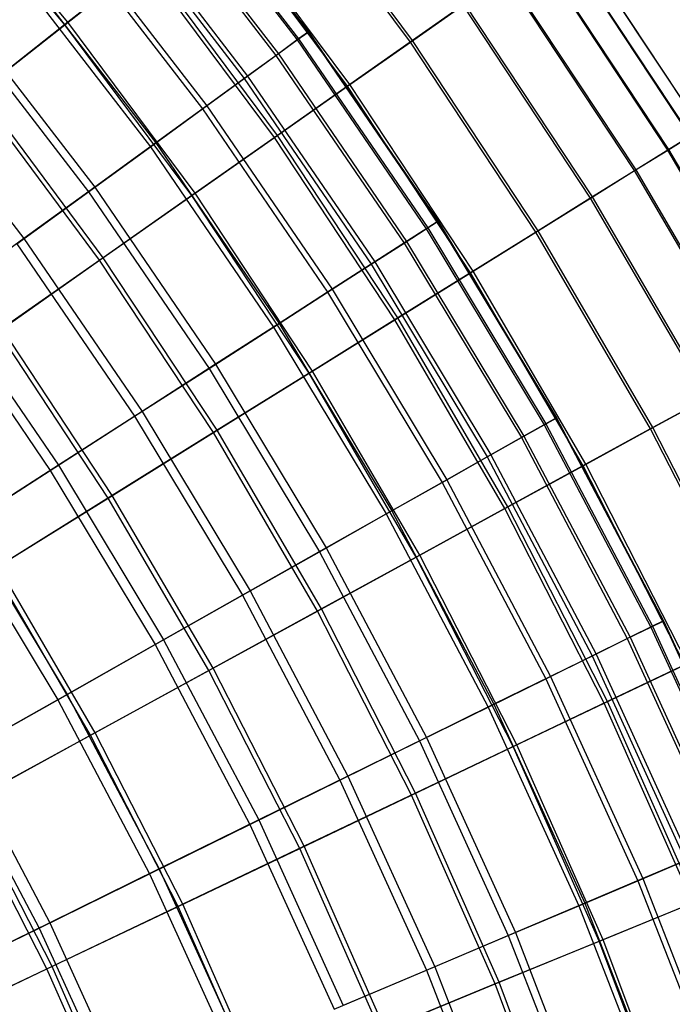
# Model space of a CAD drawing. Extents: x 0.1 to 12.1, y -6 to 6.
# Tile 319 of 334: x 10.2 to 11.1, y 1.9 to 3.3. Entities that reach past the tile are written whole.
import ezdxf

# ---------------------------------------------------------------- set-up
doc = ezdxf.new("R2010")
doc.units = 0
doc.header["$LTSCALE"] = 2.54
doc.layers.get('0').update_dxf_attribs({"linetype": 'CONTINUOUS'})

# ---------------------------------------------------------------- blocks, each defined once
blk = doc.blocks.new('DROPS_COLOR_B-11195_STL')
at = {"color": 0}
for p, q in [((10.4082, 3.5555, 7.515), (10.6041, 3.3015, 7.515)), ((10.4082, 3.5555, 7.515), (10.6041, 3.3015, 7.515)), ((10.4088, 3.556, 7.8412), (10.6047, 3.3019, 7.8412)), ((10.4088, 3.556, 7.8412), (10.6047, 3.3019, 7.8412)), ((10.3936, 3.5435, 7.1893), (10.5888, 3.2904, 7.1893)), ((10.3936, 3.5435, 7.1893), (10.5888, 3.2904, 7.1893)), ((10.3955, 3.5451, 8.1669), (10.5908, 3.2918, 8.1669)), ((10.3955, 3.5451, 8.1669), (10.5908, 3.2918, 8.1669)), ((10.3683, 3.5229, 8.4912), (10.5624, 3.2712, 8.4912)), ((10.3683, 3.5229, 8.4912), (10.5624, 3.2712, 8.4912)), ((10.365, 3.5202, 6.8652), (10.559, 3.2687, 6.8652)), ((10.365, 3.5202, 6.8652), (10.559, 3.2687, 6.8652)), ((10.3227, 3.4856, 6.5436), (10.5147, 3.2366, 6.5436)), ((10.3227, 3.4856, 6.5436), (10.5147, 3.2366, 6.5436)), ((10.3272, 3.4893, 8.8131), (10.5195, 3.24, 8.8131)), ((10.3272, 3.4893, 8.8131), (10.5195, 3.24, 8.8131)), ((10.2725, 3.4445, 9.1315), (10.4623, 3.1984, 9.1315)), ((10.2725, 3.4445, 9.1315), (10.4623, 3.1984, 9.1315)), ((10.2667, 3.4398, 6.2255), (10.4562, 3.194, 6.2255)), ((10.2667, 3.4398, 6.2255), (10.4562, 3.194, 6.2255)), ((10.2042, 3.3887, 9.4456), (10.3909, 3.1466, 9.4456)), ((10.2042, 3.3887, 9.4456), (10.3909, 3.1466, 9.4456)), ((10.1971, 3.3829, 5.9119), (10.3835, 3.1412, 5.9119)), ((10.1971, 3.3829, 5.9119), (10.3835, 3.1412, 5.9119)), ((10.1225, 3.3219, 9.7543), (10.3056, 3.0846, 9.7543)), ((10.1225, 3.3219, 9.7543), (10.3056, 3.0846, 9.7543)), ((10.1142, 3.3151, 5.6038), (10.2969, 3.0783, 5.6038)), ((10.1142, 3.3151, 5.6038), (10.2969, 3.0783, 5.6038)), ((10.559, 3.2687, 6.8652), (10.5888, 3.2904, 7.1893)), ((10.559, 3.2687, 6.8652), (10.5888, 3.2904, 7.1893)), ((10.5908, 3.2918, 8.1669), (10.5624, 3.2712, 8.4912)), ((10.5908, 3.2918, 8.1669), (10.5624, 3.2712, 8.4912)), ((10.5888, 3.2904, 7.1893), (10.6041, 3.3015, 7.515)), ((10.5888, 3.2904, 7.1893), (10.6041, 3.3015, 7.515)), ((10.5888, 3.2904, 7.1893), (10.7692, 3.0264, 7.1893)), ((10.5888, 3.2904, 7.1893), (10.7692, 3.0264, 7.1893)), ((10.6047, 3.3019, 7.8412), (10.5908, 3.2918, 8.1669)), ((10.6047, 3.3019, 7.8412), (10.5908, 3.2918, 8.1669)), ((10.5908, 3.2918, 8.1669), (10.7714, 3.0278, 8.1669)), ((10.5908, 3.2918, 8.1669), (10.7714, 3.0278, 8.1669)), ((10.6041, 3.3015, 7.515), (10.6047, 3.3019, 7.8412)), ((10.6041, 3.3015, 7.515), (10.6047, 3.3019, 7.8412)), ((10.6041, 3.3015, 7.515), (10.7851, 3.0367, 7.515)), ((10.6041, 3.3015, 7.515), (10.7851, 3.0367, 7.515)), ((10.6047, 3.3019, 7.8412), (10.7858, 3.0371, 7.8412)), ((10.6047, 3.3019, 7.8412), (10.7858, 3.0371, 7.8412)), ((10.5147, 3.2366, 6.5436), (10.559, 3.2687, 6.8652)), ((10.5147, 3.2366, 6.5436), (10.559, 3.2687, 6.8652)), ((10.5624, 3.2712, 8.4912), (10.5195, 3.24, 8.8131)), ((10.5624, 3.2712, 8.4912), (10.5195, 3.24, 8.8131)), ((10.559, 3.2687, 6.8652), (10.7383, 3.0065, 6.8652)), ((10.559, 3.2687, 6.8652), (10.7383, 3.0065, 6.8652)), ((10.5624, 3.2712, 8.4912), (10.7418, 3.0088, 8.4912)), ((10.5624, 3.2712, 8.4912), (10.7418, 3.0088, 8.4912)), ((10.0278, 3.2445, 10.0567), (10.2066, 3.0127, 10.0567)), ((10.0278, 3.2445, 10.0567), (10.2066, 3.0127, 10.0567)), ((10.4562, 3.194, 6.2255), (10.5147, 3.2366, 6.5436)), ((10.4562, 3.194, 6.2255), (10.5147, 3.2366, 6.5436)), ((10.5195, 3.24, 8.8131), (10.4623, 3.1984, 9.1315)), ((10.5195, 3.24, 8.8131), (10.4623, 3.1984, 9.1315)), ((10.5147, 3.2366, 6.5436), (10.6922, 2.977, 6.5436)), ((10.5147, 3.2366, 6.5436), (10.6922, 2.977, 6.5436)), ((10.5195, 3.24, 8.8131), (10.6972, 2.9801, 8.8131)), ((10.5195, 3.24, 8.8131), (10.6972, 2.9801, 8.8131)), ((10.3835, 3.1412, 5.9119), (10.4562, 3.194, 6.2255)), ((10.3835, 3.1412, 5.9119), (10.4562, 3.194, 6.2255)), ((10.4623, 3.1984, 9.1315), (10.3909, 3.1466, 9.4456)), ((10.4623, 3.1984, 9.1315), (10.3909, 3.1466, 9.4456)), ((10.4562, 3.194, 6.2255), (10.6313, 2.9378, 6.2255)), ((10.4562, 3.194, 6.2255), (10.6313, 2.9378, 6.2255)), ((10.4623, 3.1984, 9.1315), (10.6377, 2.9419, 9.1315)), ((10.4623, 3.1984, 9.1315), (10.6377, 2.9419, 9.1315)), ((10.2969, 3.0783, 5.6038), (10.3835, 3.1412, 5.9119)), ((10.2969, 3.0783, 5.6038), (10.3835, 3.1412, 5.9119)), ((10.3909, 3.1466, 9.4456), (10.3056, 3.0846, 9.7543)), ((10.3909, 3.1466, 9.4456), (10.3056, 3.0846, 9.7543)), ((10.3835, 3.1412, 5.9119), (10.5558, 2.8892, 5.9119)), ((10.3835, 3.1412, 5.9119), (10.5558, 2.8892, 5.9119)), ((10.3909, 3.1466, 9.4456), (10.5634, 2.8942, 9.4456)), ((10.3909, 3.1466, 9.4456), (10.5634, 2.8942, 9.4456)), ((10.3056, 3.0846, 9.7543), (10.2066, 3.0127, 10.0567)), ((10.3056, 3.0846, 9.7543), (10.2066, 3.0127, 10.0567)), ((10.3056, 3.0846, 9.7543), (10.4747, 2.8372, 9.7543)), ((10.3056, 3.0846, 9.7543), (10.4747, 2.8372, 9.7543)), ((10.1966, 3.0054, 5.3021), (10.2969, 3.0783, 5.6038)), ((10.1966, 3.0054, 5.3021), (10.2969, 3.0783, 5.6038)), ((10.2969, 3.0783, 5.6038), (10.4657, 2.8314, 5.6038)), ((10.2969, 3.0783, 5.6038), (10.4657, 2.8314, 5.6038)), ((10.7714, 3.0278, 8.1669), (10.7418, 3.0088, 8.4912)), ((10.7714, 3.0278, 8.1669), (10.7418, 3.0088, 8.4912)), ((10.7692, 3.0264, 7.1893), (10.7851, 3.0367, 7.515)), ((10.7692, 3.0264, 7.1893), (10.7851, 3.0367, 7.515)), ((10.7858, 3.0371, 7.8412), (10.7714, 3.0278, 8.1669)), ((10.7858, 3.0371, 7.8412), (10.7714, 3.0278, 8.1669)), ((10.7714, 3.0278, 8.1669), (10.9365, 2.7539, 8.1669)), ((10.7714, 3.0278, 8.1669), (10.9365, 2.7539, 8.1669)), ((10.7851, 3.0367, 7.515), (10.7858, 3.0371, 7.8412)), ((10.7851, 3.0367, 7.515), (10.7858, 3.0371, 7.8412)), ((10.7851, 3.0367, 7.515), (10.9508, 2.7619, 7.515)), ((10.7851, 3.0367, 7.515), (10.9508, 2.7619, 7.515)), ((10.7858, 3.0371, 7.8412), (10.9515, 2.7624, 7.8412)), ((10.7858, 3.0371, 7.8412), (10.9515, 2.7624, 7.8412)), ((10.7383, 3.0065, 6.8652), (10.7692, 3.0264, 7.1893)), ((10.7383, 3.0065, 6.8652), (10.7692, 3.0264, 7.1893)), ((10.7692, 3.0264, 7.1893), (10.9343, 2.7527, 7.1893)), ((10.7692, 3.0264, 7.1893), (10.9343, 2.7527, 7.1893)), ((10.2066, 3.0127, 10.0567), (10.0942, 2.931, 10.3518)), ((10.2066, 3.0127, 10.0567), (10.0942, 2.931, 10.3518)), ((10.1966, 3.0054, 5.3021), (10.3614, 2.7644, 5.3021)), ((10.1966, 3.0054, 5.3021), (10.3614, 2.7644, 5.3021)), ((10.2066, 3.0127, 10.0567), (10.3718, 2.771, 10.0567)), ((10.2066, 3.0127, 10.0567), (10.3718, 2.771, 10.0567)), ((10.6922, 2.977, 6.5436), (10.7383, 3.0065, 6.8652)), ((10.6922, 2.977, 6.5436), (10.7383, 3.0065, 6.8652)), ((10.7418, 3.0088, 8.4912), (10.6972, 2.9801, 8.8131)), ((10.7418, 3.0088, 8.4912), (10.6972, 2.9801, 8.8131)), ((10.7383, 3.0065, 6.8652), (10.9023, 2.7346, 6.8652)), ((10.7383, 3.0065, 6.8652), (10.9023, 2.7346, 6.8652)), ((10.7418, 3.0088, 8.4912), (10.9059, 2.7366, 8.4912)), ((10.7418, 3.0088, 8.4912), (10.9059, 2.7366, 8.4912)), ((10.6313, 2.9378, 6.2255), (10.6922, 2.977, 6.5436)), ((10.6313, 2.9378, 6.2255), (10.6922, 2.977, 6.5436)), ((10.6972, 2.9801, 8.8131), (10.6377, 2.9419, 9.1315)), ((10.6972, 2.9801, 8.8131), (10.6377, 2.9419, 9.1315)), ((10.6922, 2.977, 6.5436), (10.8546, 2.7077, 6.5436)), ((10.6922, 2.977, 6.5436), (10.8546, 2.7077, 6.5436)), ((10.6972, 2.9801, 8.8131), (10.8597, 2.7105, 8.8131)), ((10.6972, 2.9801, 8.8131), (10.8597, 2.7105, 8.8131)), ((10.5558, 2.8892, 5.9119), (10.6313, 2.9378, 6.2255)), ((10.5558, 2.8892, 5.9119), (10.6313, 2.9378, 6.2255)), ((10.6377, 2.9419, 9.1315), (10.5634, 2.8942, 9.4456)), ((10.6377, 2.9419, 9.1315), (10.5634, 2.8942, 9.4456)), ((10.6313, 2.9378, 6.2255), (10.7916, 2.6721, 6.2255)), ((10.6313, 2.9378, 6.2255), (10.7916, 2.6721, 6.2255)), ((10.6377, 2.9419, 9.1315), (10.7981, 2.6758, 9.1315)), ((10.6377, 2.9419, 9.1315), (10.7981, 2.6758, 9.1315)), ((10.083, 2.9229, 5.0076), (10.2433, 2.6885, 5.0076)), ((10.083, 2.9229, 5.0076), (10.2433, 2.6885, 5.0076)), ((10.0942, 2.931, 10.3518), (10.255, 2.6959, 10.3518)), ((10.0942, 2.931, 10.3518), (10.255, 2.6959, 10.3518)), ((10.5634, 2.8942, 9.4456), (10.4747, 2.8372, 9.7543)), ((10.5634, 2.8942, 9.4456), (10.4747, 2.8372, 9.7543)), ((10.5634, 2.8942, 9.4456), (10.7213, 2.6324, 9.4456)), ((10.5634, 2.8942, 9.4456), (10.7213, 2.6324, 9.4456)), ((10.4657, 2.8314, 5.6038), (10.5558, 2.8892, 5.9119)), ((10.4657, 2.8314, 5.6038), (10.5558, 2.8892, 5.9119)), ((10.5558, 2.8892, 5.9119), (10.7134, 2.6279, 5.9119)), ((10.5558, 2.8892, 5.9119), (10.7134, 2.6279, 5.9119)), ((10.4747, 2.8372, 9.7543), (10.3718, 2.771, 10.0567)), ((10.4747, 2.8372, 9.7543), (10.3718, 2.771, 10.0567)), ((10.4747, 2.8372, 9.7543), (10.6295, 2.5805, 9.7543)), ((10.4747, 2.8372, 9.7543), (10.6295, 2.5805, 9.7543)), ((10.3614, 2.7644, 5.3021), (10.4657, 2.8314, 5.6038)), ((10.3614, 2.7644, 5.3021), (10.4657, 2.8314, 5.6038)), ((10.4657, 2.8314, 5.6038), (10.6201, 2.5752, 5.6038)), ((10.4657, 2.8314, 5.6038), (10.6201, 2.5752, 5.6038)), ((10.3718, 2.771, 10.0567), (10.255, 2.6959, 10.3518)), ((10.3718, 2.771, 10.0567), (10.255, 2.6959, 10.3518)), ((10.3718, 2.771, 10.0567), (10.523, 2.5203, 10.0567)), ((10.3718, 2.771, 10.0567), (10.523, 2.5203, 10.0567)), ((10.2433, 2.6885, 5.0076), (10.3614, 2.7644, 5.3021)), ((10.2433, 2.6885, 5.0076), (10.3614, 2.7644, 5.3021)), ((10.3614, 2.7644, 5.3021), (10.5122, 2.5143, 5.3021)), ((10.3614, 2.7644, 5.3021), (10.5122, 2.5143, 5.3021)), ((10.9023, 2.7346, 6.8652), (10.9343, 2.7527, 7.1893)), ((10.9023, 2.7346, 6.8652), (10.9343, 2.7527, 7.1893)), ((10.9365, 2.7539, 8.1669), (10.9059, 2.7366, 8.4912)), ((10.9365, 2.7539, 8.1669), (10.9059, 2.7366, 8.4912)), ((10.9343, 2.7527, 7.1893), (10.9508, 2.7619, 7.515)), ((10.9343, 2.7527, 7.1893), (10.9508, 2.7619, 7.515)), ((10.9343, 2.7527, 7.1893), (11.0835, 2.4699, 7.1893)), ((10.9343, 2.7527, 7.1893), (11.0835, 2.4699, 7.1893)), ((10.9515, 2.7624, 7.8412), (10.9365, 2.7539, 8.1669)), ((10.9515, 2.7624, 7.8412), (10.9365, 2.7539, 8.1669)), ((10.9365, 2.7539, 8.1669), (11.0858, 2.471, 8.1669)), ((10.9365, 2.7539, 8.1669), (11.0858, 2.471, 8.1669)), ((10.9508, 2.7619, 7.515), (10.9515, 2.7624, 7.8412)), ((10.9508, 2.7619, 7.515), (10.9515, 2.7624, 7.8412)), ((10.9508, 2.7619, 7.515), (11.1005, 2.4782, 7.515)), ((10.9508, 2.7619, 7.515), (11.1005, 2.4782, 7.515)), ((10.9515, 2.7624, 7.8412), (11.1012, 2.4786, 7.8412)), ((10.9515, 2.7624, 7.8412), (11.1012, 2.4786, 7.8412)), ((10.8546, 2.7077, 6.5436), (10.9023, 2.7346, 6.8652)), ((10.8546, 2.7077, 6.5436), (10.9023, 2.7346, 6.8652)), ((10.9059, 2.7366, 8.4912), (10.8597, 2.7105, 8.8131)), ((10.9059, 2.7366, 8.4912), (10.8597, 2.7105, 8.8131)), ((10.9023, 2.7346, 6.8652), (11.0505, 2.4537, 6.8652)), ((10.9023, 2.7346, 6.8652), (11.0505, 2.4537, 6.8652)), ((10.9059, 2.7366, 8.4912), (11.0543, 2.4555, 8.4912)), ((10.9059, 2.7366, 8.4912), (11.0543, 2.4555, 8.4912)), ((10.7916, 2.6721, 6.2255), (10.8546, 2.7077, 6.5436)), ((10.7916, 2.6721, 6.2255), (10.8546, 2.7077, 6.5436)), ((10.8597, 2.7105, 8.8131), (10.7981, 2.6758, 9.1315)), ((10.8597, 2.7105, 8.8131), (10.7981, 2.6758, 9.1315)), ((10.8546, 2.7077, 6.5436), (11.0014, 2.4295, 6.5436)), ((10.8546, 2.7077, 6.5436), (11.0014, 2.4295, 6.5436)), ((10.8597, 2.7105, 8.8131), (11.0067, 2.4321, 8.8131)), ((10.8597, 2.7105, 8.8131), (11.0067, 2.4321, 8.8131)), ((10.1117, 2.6039, 4.7214), (10.2433, 2.6885, 5.0076)), ((10.1117, 2.6039, 4.7214), (10.2433, 2.6885, 5.0076)), ((10.255, 2.6959, 10.3518), (10.1246, 2.6122, 10.6389)), ((10.255, 2.6959, 10.3518), (10.1246, 2.6122, 10.6389)), ((10.2433, 2.6885, 5.0076), (10.39, 2.4453, 5.0076)), ((10.2433, 2.6885, 5.0076), (10.39, 2.4453, 5.0076)), ((10.255, 2.6959, 10.3518), (10.402, 2.4521, 10.3518)), ((10.255, 2.6959, 10.3518), (10.402, 2.4521, 10.3518)), ((10.7134, 2.6279, 5.9119), (10.7916, 2.6721, 6.2255)), ((10.7134, 2.6279, 5.9119), (10.7916, 2.6721, 6.2255)), ((10.7981, 2.6758, 9.1315), (10.7213, 2.6324, 9.4456)), ((10.7981, 2.6758, 9.1315), (10.7213, 2.6324, 9.4456)), ((10.7916, 2.6721, 6.2255), (10.9364, 2.3976, 6.2255)), ((10.7916, 2.6721, 6.2255), (10.9364, 2.3976, 6.2255)), ((10.7981, 2.6758, 9.1315), (10.9432, 2.4009, 9.1315)), ((10.7981, 2.6758, 9.1315), (10.9432, 2.4009, 9.1315)), ((10.7213, 2.6324, 9.4456), (10.6295, 2.5805, 9.7543)), ((10.7213, 2.6324, 9.4456), (10.6295, 2.5805, 9.7543)), ((10.7213, 2.6324, 9.4456), (10.864, 2.362, 9.4456)), ((10.7213, 2.6324, 9.4456), (10.864, 2.362, 9.4456)), ((10.6201, 2.5752, 5.6038), (10.7134, 2.6279, 5.9119)), ((10.6201, 2.5752, 5.6038), (10.7134, 2.6279, 5.9119)), ((10.7134, 2.6279, 5.9119), (10.8558, 2.3579, 5.9119)), ((10.7134, 2.6279, 5.9119), (10.8558, 2.3579, 5.9119)), ((10.1117, 2.6039, 4.7214), (10.2538, 2.3683, 4.7214)), ((10.1117, 2.6039, 4.7214), (10.2538, 2.3683, 4.7214)), ((10.1246, 2.6122, 10.6389), (10.2671, 2.3758, 10.6389)), ((10.1246, 2.6122, 10.6389), (10.2671, 2.3758, 10.6389)), ((10.5122, 2.5143, 5.3021), (10.6201, 2.5752, 5.6038)), ((10.5122, 2.5143, 5.3021), (10.6201, 2.5752, 5.6038)), ((10.6295, 2.5805, 9.7543), (10.523, 2.5203, 10.0567)), ((10.6295, 2.5805, 9.7543), (10.523, 2.5203, 10.0567)), ((10.6201, 2.5752, 5.6038), (10.7597, 2.3107, 5.6038)), ((10.6201, 2.5752, 5.6038), (10.7597, 2.3107, 5.6038)), ((10.6295, 2.5805, 9.7543), (10.7694, 2.3154, 9.7543)), ((10.6295, 2.5805, 9.7543), (10.7694, 2.3154, 9.7543)), ((10.523, 2.5203, 10.0567), (10.402, 2.4521, 10.3518)), ((10.523, 2.5203, 10.0567), (10.402, 2.4521, 10.3518)), ((10.523, 2.5203, 10.0567), (10.6596, 2.2615, 10.0567)), ((10.523, 2.5203, 10.0567), (10.6596, 2.2615, 10.0567)), ((10.39, 2.4453, 5.0076), (10.5122, 2.5143, 5.3021)), ((10.39, 2.4453, 5.0076), (10.5122, 2.5143, 5.3021)), ((10.5122, 2.5143, 5.3021), (10.6485, 2.256, 5.3021)), ((10.5122, 2.5143, 5.3021), (10.6485, 2.256, 5.3021)), ((11.0835, 2.4699, 7.1893), (11.1005, 2.4782, 7.515)), ((11.0835, 2.4699, 7.1893), (11.1005, 2.4782, 7.515)), ((11.1012, 2.4786, 7.8412), (11.0858, 2.471, 8.1669)), ((11.1012, 2.4786, 7.8412), (11.0858, 2.471, 8.1669)), ((11.1005, 2.4782, 7.515), (11.1012, 2.4786, 7.8412)), ((11.1005, 2.4782, 7.515), (11.1012, 2.4786, 7.8412)), ((11.1005, 2.4782, 7.515), (11.2337, 2.1864, 7.515)), ((11.1005, 2.4782, 7.515), (11.2337, 2.1864, 7.515)), ((11.1012, 2.4786, 7.8412), (11.2345, 2.1868, 7.8412)), ((11.1012, 2.4786, 7.8412), (11.2345, 2.1868, 7.8412)), ((11.0505, 2.4537, 6.8652), (11.0835, 2.4699, 7.1893)), ((11.0505, 2.4537, 6.8652), (11.0835, 2.4699, 7.1893)), ((11.0858, 2.471, 8.1669), (11.0543, 2.4555, 8.4912)), ((11.0858, 2.471, 8.1669), (11.0543, 2.4555, 8.4912)), ((11.0835, 2.4699, 7.1893), (11.2164, 2.1791, 7.1893)), ((11.0835, 2.4699, 7.1893), (11.2164, 2.1791, 7.1893)), ((11.0858, 2.471, 8.1669), (11.2187, 2.1801, 8.1669)), ((11.0858, 2.471, 8.1669), (11.2187, 2.1801, 8.1669)), ((10.402, 2.4521, 10.3518), (10.2671, 2.3758, 10.6389)), ((10.402, 2.4521, 10.3518), (10.2671, 2.3758, 10.6389)), ((10.402, 2.4521, 10.3518), (10.5349, 2.2002, 10.3518)), ((10.402, 2.4521, 10.3518), (10.5349, 2.2002, 10.3518)), ((11.0014, 2.4295, 6.5436), (11.0505, 2.4537, 6.8652)), ((11.0014, 2.4295, 6.5436), (11.0505, 2.4537, 6.8652)), ((11.0543, 2.4555, 8.4912), (11.0067, 2.4321, 8.8131)), ((11.0543, 2.4555, 8.4912), (11.0067, 2.4321, 8.8131)), ((11.0505, 2.4537, 6.8652), (11.1824, 2.1648, 6.8652)), ((11.0505, 2.4537, 6.8652), (11.1824, 2.1648, 6.8652)), ((11.0543, 2.4555, 8.4912), (11.1863, 2.1664, 8.4912)), ((11.0543, 2.4555, 8.4912), (11.1863, 2.1664, 8.4912)), ((10.2538, 2.3683, 4.7214), (10.39, 2.4453, 5.0076)), ((10.2538, 2.3683, 4.7214), (10.39, 2.4453, 5.0076)), ((10.39, 2.4453, 5.0076), (10.5225, 2.1941, 5.0076)), ((10.39, 2.4453, 5.0076), (10.5225, 2.1941, 5.0076)), ((10.9364, 2.3976, 6.2255), (11.0014, 2.4295, 6.5436)), ((10.9364, 2.3976, 6.2255), (11.0014, 2.4295, 6.5436)), ((11.0067, 2.4321, 8.8131), (10.9432, 2.4009, 9.1315)), ((11.0067, 2.4321, 8.8131), (10.9432, 2.4009, 9.1315)), ((11.0014, 2.4295, 6.5436), (11.132, 2.1435, 6.5436)), ((11.0014, 2.4295, 6.5436), (11.132, 2.1435, 6.5436)), ((11.0067, 2.4321, 8.8131), (11.1374, 2.1457, 8.8131)), ((11.0067, 2.4321, 8.8131), (11.1374, 2.1457, 8.8131)), ((10.8558, 2.3579, 5.9119), (10.9364, 2.3976, 6.2255)), ((10.8558, 2.3579, 5.9119), (10.9364, 2.3976, 6.2255)), ((10.9432, 2.4009, 9.1315), (10.864, 2.362, 9.4456)), ((10.9432, 2.4009, 9.1315), (10.864, 2.362, 9.4456)), ((10.9364, 2.3976, 6.2255), (11.0654, 2.1153, 6.2255)), ((10.9364, 2.3976, 6.2255), (11.0654, 2.1153, 6.2255)), ((10.9432, 2.4009, 9.1315), (11.0723, 2.1182, 9.1315)), ((10.9432, 2.4009, 9.1315), (11.0723, 2.1182, 9.1315)), ((10.1039, 2.2837, 4.4442), (10.2538, 2.3683, 4.7214)), ((10.1039, 2.2837, 4.4442), (10.2538, 2.3683, 4.7214)), ((10.2671, 2.3758, 10.6389), (10.1185, 2.292, 10.9169)), ((10.2671, 2.3758, 10.6389), (10.1185, 2.292, 10.9169)), ((10.2538, 2.3683, 4.7214), (10.3821, 2.125, 4.7214)), ((10.2538, 2.3683, 4.7214), (10.3821, 2.125, 4.7214)), ((10.2671, 2.3758, 10.6389), (10.3959, 2.1318, 10.6389)), ((10.2671, 2.3758, 10.6389), (10.3959, 2.1318, 10.6389)), ((10.7597, 2.3107, 5.6038), (10.8558, 2.3579, 5.9119)), ((10.7597, 2.3107, 5.6038), (10.8558, 2.3579, 5.9119)), ((10.864, 2.362, 9.4456), (10.7694, 2.3154, 9.7543)), ((10.864, 2.362, 9.4456), (10.7694, 2.3154, 9.7543)), ((10.8558, 2.3579, 5.9119), (10.9826, 2.0803, 5.9119)), ((10.8558, 2.3579, 5.9119), (10.9826, 2.0803, 5.9119)), ((10.864, 2.362, 9.4456), (10.991, 2.0839, 9.4456)), ((10.864, 2.362, 9.4456), (10.991, 2.0839, 9.4456)), ((10.7694, 2.3154, 9.7543), (10.6596, 2.2615, 10.0567)), ((10.7694, 2.3154, 9.7543), (10.6596, 2.2615, 10.0567)), ((10.7694, 2.3154, 9.7543), (10.8939, 2.0428, 9.7543)), ((10.7694, 2.3154, 9.7543), (10.8939, 2.0428, 9.7543)), ((10.6485, 2.256, 5.3021), (10.7597, 2.3107, 5.6038)), ((10.6485, 2.256, 5.3021), (10.7597, 2.3107, 5.6038)), ((10.7597, 2.3107, 5.6038), (10.884, 2.0386, 5.6038)), ((10.7597, 2.3107, 5.6038), (10.884, 2.0386, 5.6038)), ((10.1185, 2.292, 10.9169), (10.2428, 2.0565, 10.9169)), ((10.1185, 2.292, 10.9169), (10.2428, 2.0565, 10.9169)), ((10.1039, 2.2837, 4.4442), (10.2277, 2.0491, 4.4442)), ((10.1039, 2.2837, 4.4442), (10.2277, 2.0491, 4.4442)), ((10.6596, 2.2615, 10.0567), (10.5349, 2.2002, 10.3518)), ((10.6596, 2.2615, 10.0567), (10.5349, 2.2002, 10.3518)), ((10.6596, 2.2615, 10.0567), (10.7812, 1.9952, 10.0567)), ((10.6596, 2.2615, 10.0567), (10.7812, 1.9952, 10.0567)), ((10.5225, 2.1941, 5.0076), (10.6485, 2.256, 5.3021)), ((10.5225, 2.1941, 5.0076), (10.6485, 2.256, 5.3021)), ((10.6485, 2.256, 5.3021), (10.7698, 1.9904, 5.3021)), ((10.6485, 2.256, 5.3021), (10.7698, 1.9904, 5.3021)), ((10.3821, 2.125, 4.7214), (10.5225, 2.1941, 5.0076)), ((10.3821, 2.125, 4.7214), (10.5225, 2.1941, 5.0076)), ((10.5349, 2.2002, 10.3518), (10.3959, 2.1318, 10.6389)), ((10.5349, 2.2002, 10.3518), (10.3959, 2.1318, 10.6389)), ((10.5225, 2.1941, 5.0076), (10.6405, 1.9357, 5.0076)), ((10.5225, 2.1941, 5.0076), (10.6405, 1.9357, 5.0076)), ((10.5349, 2.2002, 10.3518), (10.6532, 1.9411, 10.3518)), ((10.5349, 2.2002, 10.3518), (10.6532, 1.9411, 10.3518)), ((11.0654, 2.1153, 6.2255), (11.132, 2.1435, 6.5436)), ((11.0654, 2.1153, 6.2255), (11.132, 2.1435, 6.5436)), ((11.1374, 2.1457, 8.8131), (11.0723, 2.1182, 9.1315)), ((11.1374, 2.1457, 8.8131), (11.0723, 2.1182, 9.1315)), ((10.2277, 2.0491, 4.4442), (10.3821, 2.125, 4.7214)), ((10.2277, 2.0491, 4.4442), (10.3821, 2.125, 4.7214)), ((10.3959, 2.1318, 10.6389), (10.2428, 2.0565, 10.9169)), ((10.3959, 2.1318, 10.6389), (10.2428, 2.0565, 10.9169)), ((10.3821, 2.125, 4.7214), (10.4964, 1.8748, 4.7214)), ((10.3821, 2.125, 4.7214), (10.4964, 1.8748, 4.7214)), ((10.3959, 2.1318, 10.6389), (10.5105, 1.8808, 10.6389)), ((10.3959, 2.1318, 10.6389), (10.5105, 1.8808, 10.6389)), ((10.9826, 2.0803, 5.9119), (11.0654, 2.1153, 6.2255)), ((10.9826, 2.0803, 5.9119), (11.0654, 2.1153, 6.2255)), ((11.0723, 2.1182, 9.1315), (10.991, 2.0839, 9.4456)), ((11.0723, 2.1182, 9.1315), (10.991, 2.0839, 9.4456)), ((11.0654, 2.1153, 6.2255), (11.1779, 1.8261, 6.2255)), ((11.0654, 2.1153, 6.2255), (11.1779, 1.8261, 6.2255)), ((11.0723, 2.1182, 9.1315), (11.185, 1.8286, 9.1315)), ((11.0723, 2.1182, 9.1315), (11.185, 1.8286, 9.1315)), ((10.884, 2.0386, 5.6038), (10.9826, 2.0803, 5.9119)), ((10.884, 2.0386, 5.6038), (10.9826, 2.0803, 5.9119)), ((10.991, 2.0839, 9.4456), (10.8939, 2.0428, 9.7543)), ((10.991, 2.0839, 9.4456), (10.8939, 2.0428, 9.7543)), ((10.9826, 2.0803, 5.9119), (11.0933, 1.7959, 5.9119)), ((10.9826, 2.0803, 5.9119), (11.0933, 1.7959, 5.9119)), ((10.991, 2.0839, 9.4456), (11.1019, 1.799, 9.4456)), ((10.991, 2.0839, 9.4456), (11.1019, 1.799, 9.4456)), ((10.2428, 2.0565, 10.9169), (10.0761, 1.9746, 11.1851)), ((10.2428, 2.0565, 10.9169), (10.0761, 1.9746, 11.1851)), ((10.2428, 2.0565, 10.9169), (10.3533, 1.8144, 10.9169)), ((10.2428, 2.0565, 10.9169), (10.3533, 1.8144, 10.9169)), ((10.0598, 1.9666, 4.177), (10.2277, 2.0491, 4.4442)), ((10.0598, 1.9666, 4.177), (10.2277, 2.0491, 4.4442)), ((10.2277, 2.0491, 4.4442), (10.3379, 1.8079, 4.4442)), ((10.2277, 2.0491, 4.4442), (10.3379, 1.8079, 4.4442)), ((10.7698, 1.9904, 5.3021), (10.884, 2.0386, 5.6038)), ((10.7698, 1.9904, 5.3021), (10.884, 2.0386, 5.6038)), ((10.8939, 2.0428, 9.7543), (10.7812, 1.9952, 10.0567)), ((10.8939, 2.0428, 9.7543), (10.7812, 1.9952, 10.0567)), ((10.884, 2.0386, 5.6038), (10.9925, 1.7599, 5.6038)), ((10.884, 2.0386, 5.6038), (10.9925, 1.7599, 5.6038)), ((10.8939, 2.0428, 9.7543), (11.0026, 1.7635, 9.7543)), ((10.8939, 2.0428, 9.7543), (11.0026, 1.7635, 9.7543)), ((10.6405, 1.9357, 5.0076), (10.7698, 1.9904, 5.3021)), ((10.6405, 1.9357, 5.0076), (10.7698, 1.9904, 5.3021)), ((10.7812, 1.9952, 10.0567), (10.6532, 1.9411, 10.3518)), ((10.7812, 1.9952, 10.0567), (10.6532, 1.9411, 10.3518)), ((10.7698, 1.9904, 5.3021), (10.8758, 1.7183, 5.3021)), ((10.7698, 1.9904, 5.3021), (10.8758, 1.7183, 5.3021)), ((10.7812, 1.9952, 10.0567), (10.8874, 1.7224, 10.0567)), ((10.7812, 1.9952, 10.0567), (10.8874, 1.7224, 10.0567))]:
    blk.add_line(p, q, dxfattribs=at)
blk = doc.blocks.new('GROUP_1')
at = {"color": 0}
for p, q in [((10.2038, 9.309, 3.2869), (10.0133, 9.5375, 3.2869)), ((10.2038, 9.309, 3.2869), (10.0133, 9.5375, 3.2869)), ((10.2082, 9.3124, 8.702), (10.0175, 9.5412, 8.702)), ((10.2082, 9.3124, 8.702), (10.0175, 9.5412, 8.702)), ((10.6871, 9.2846, 4.2042), (10.4971, 9.54, 4.2042)), ((10.6871, 9.2846, 4.2042), (10.4971, 9.54, 4.2042)), ((10.6901, 9.2867, 7.784), (10.5, 9.5423, 7.784)), ((10.6901, 9.2867, 7.784), (10.5, 9.5423, 7.784)), ((10.599, 9.2229, 3.8917), (10.4126, 9.4735, 3.8917)), ((10.599, 9.2229, 3.8917), (10.4126, 9.4735, 3.8917)), ((10.6026, 9.2254, 8.0967), (10.416, 9.4762, 8.0967)), ((10.6026, 9.2254, 8.0967), (10.416, 9.4762, 8.0967)), ((11.0941, 9.163, 5.8286), (10.9102, 9.4412, 5.8286)), ((11.0941, 9.163, 5.8286), (10.9102, 9.4412, 5.8286)), ((11.0943, 9.1631, 6.159), (10.9105, 9.4414, 6.159)), ((11.0943, 9.1631, 6.159), (10.9105, 9.4414, 6.159)), ((11.0783, 9.1532, 5.4987), (10.8951, 9.4305, 5.4987)), ((11.0783, 9.1532, 5.4987), (10.8951, 9.4305, 5.4987)), ((11.0792, 9.1537, 6.489), (10.8959, 9.4311, 6.489)), ((11.0792, 9.1537, 6.489), (10.8959, 9.4311, 6.489)), ((10.3187, 9.3994, 8.403), (10.2082, 9.3124, 8.702)), ((10.3187, 9.3994, 8.403), (10.2082, 9.3124, 8.702)), ((10.5011, 9.1542, 8.403), (10.3187, 9.3994, 8.403)), ((10.5011, 9.1542, 8.403), (10.3187, 9.3994, 8.403)), ((11.0472, 9.1338, 5.1703), (10.8651, 9.4095, 5.1703)), ((11.0472, 9.1338, 5.1703), (10.8651, 9.4095, 5.1703)), ((11.0486, 9.1347, 6.8175), (10.8664, 9.4104, 6.8175)), ((11.0486, 9.1347, 6.8175), (10.8664, 9.4104, 6.8175)), ((10.2038, 9.309, 3.2869), (10.3148, 9.3964, 3.5857)), ((10.2038, 9.309, 3.2869), (10.3148, 9.3964, 3.5857)), ((10.497, 9.1513, 3.5857), (10.3148, 9.3964, 3.5857)), ((10.497, 9.1513, 3.5857), (10.3148, 9.3964, 3.5857)), ((11.0007, 9.105, 4.8444), (10.8203, 9.3781, 4.8444)), ((11.0007, 9.105, 4.8444), (10.8203, 9.3781, 4.8444)), ((11.0027, 9.1062, 7.1435), (10.8222, 9.3794, 7.1435)), ((11.0027, 9.1062, 7.1435), (10.8222, 9.3794, 7.1435)), ((10.6871, 9.2846, 4.2042), (10.7609, 9.3364, 4.522)), ((10.6871, 9.2846, 4.2042), (10.7609, 9.3364, 4.522)), ((10.7634, 9.3381, 7.466), (10.6901, 9.2867, 7.784)), ((10.7634, 9.3381, 7.466), (10.6901, 9.2867, 7.784)), ((10.9391, 9.0667, 4.522), (10.7609, 9.3364, 4.522)), ((10.9391, 9.0667, 4.522), (10.7609, 9.3364, 4.522)), ((10.9417, 9.0683, 7.466), (10.7634, 9.3381, 7.466)), ((10.9417, 9.0683, 7.466), (10.7634, 9.3381, 7.466)), ((10.0801, 9.2115, 2.9964), (10.2038, 9.309, 3.2869)), ((10.0801, 9.2115, 2.9964), (10.2038, 9.309, 3.2869)), ((10.2082, 9.3124, 8.702), (10.085, 9.2153, 8.9929)), ((10.2082, 9.3124, 8.702), (10.085, 9.2153, 8.9929)), ((10.3814, 9.0702, 3.2869), (10.2038, 9.309, 3.2869)), ((10.3814, 9.0702, 3.2869), (10.2038, 9.309, 3.2869)), ((10.3859, 9.0734, 8.702), (10.2082, 9.3124, 8.702)), ((10.3859, 9.0734, 8.702), (10.2082, 9.3124, 8.702)), ((10.599, 9.2229, 3.8917), (10.6871, 9.2846, 4.2042)), ((10.599, 9.2229, 3.8917), (10.6871, 9.2846, 4.2042)), ((10.6901, 9.2867, 7.784), (10.6026, 9.2254, 8.0967)), ((10.6901, 9.2867, 7.784), (10.6026, 9.2254, 8.0967)), ((10.8625, 9.0191, 4.2042), (10.6871, 9.2846, 4.2042)), ((10.8625, 9.0191, 4.2042), (10.6871, 9.2846, 4.2042)), ((10.8656, 9.021, 7.784), (10.6901, 9.2867, 7.784)), ((10.8656, 9.021, 7.784), (10.6901, 9.2867, 7.784)), ((10.497, 9.1513, 3.5857), (10.599, 9.2229, 3.8917)), ((10.497, 9.1513, 3.5857), (10.599, 9.2229, 3.8917)), ((10.6026, 9.2254, 8.0967), (10.5011, 9.1542, 8.403)), ((10.6026, 9.2254, 8.0967), (10.5011, 9.1542, 8.403)), ((10.7712, 8.9623, 3.8917), (10.599, 9.2229, 3.8917)), ((10.7712, 8.9623, 3.8917), (10.599, 9.2229, 3.8917)), ((10.7748, 8.9646, 8.0967), (10.6026, 9.2254, 8.0967)), ((10.7748, 8.9646, 8.0967), (10.6026, 9.2254, 8.0967)), ((10.2524, 8.9798, 2.9964), (10.0801, 9.2115, 2.9964)), ((10.2524, 8.9798, 2.9964), (10.0801, 9.2115, 2.9964)), ((10.2575, 8.9834, 8.9929), (10.085, 9.2153, 8.9929)), ((10.2575, 8.9834, 8.9929), (10.085, 9.2153, 8.9929)), ((10.3814, 9.0702, 3.2869), (10.497, 9.1513, 3.5857)), ((10.3814, 9.0702, 3.2869), (10.497, 9.1513, 3.5857)), ((10.5011, 9.1542, 8.403), (10.3859, 9.0734, 8.702)), ((10.5011, 9.1542, 8.403), (10.3859, 9.0734, 8.702)), ((10.6653, 8.8965, 3.5857), (10.497, 9.1513, 3.5857)), ((10.6653, 8.8965, 3.5857), (10.497, 9.1513, 3.5857)), ((10.6696, 8.8992, 8.403), (10.5011, 9.1542, 8.403)), ((10.6696, 8.8992, 8.403), (10.5011, 9.1542, 8.403)), ((11.0472, 9.1338, 5.1703), (11.0783, 9.1532, 5.4987)), ((11.0472, 9.1338, 5.1703), (11.0783, 9.1532, 5.4987)), ((11.0792, 9.1537, 6.489), (11.0486, 9.1347, 6.8175)), ((11.0792, 9.1537, 6.489), (11.0486, 9.1347, 6.8175)), ((11.0007, 9.105, 4.8444), (11.0472, 9.1338, 5.1703)), ((11.0007, 9.105, 4.8444), (11.0472, 9.1338, 5.1703)), ((11.0486, 9.1347, 6.8175), (11.0027, 9.1062, 7.1435)), ((11.0486, 9.1347, 6.8175), (11.0027, 9.1062, 7.1435)), ((11.2137, 8.8485, 5.1703), (11.0472, 9.1338, 5.1703)), ((11.2137, 8.8485, 5.1703), (11.0472, 9.1338, 5.1703)), ((11.2152, 8.8493, 6.8175), (11.0486, 9.1347, 6.8175)), ((11.2152, 8.8493, 6.8175), (11.0486, 9.1347, 6.8175)), ((10.9391, 9.0667, 4.522), (11.0007, 9.105, 4.8444)), ((10.9391, 9.0667, 4.522), (11.0007, 9.105, 4.8444)), ((11.0027, 9.1062, 7.1435), (10.9417, 9.0683, 7.466)), ((11.0027, 9.1062, 7.1435), (10.9417, 9.0683, 7.466)), ((11.1657, 8.8222, 4.8444), (11.0007, 9.105, 4.8444)), ((11.1657, 8.8222, 4.8444), (11.0007, 9.105, 4.8444)), ((11.1678, 8.8234, 7.1435), (11.0027, 9.1062, 7.1435)), ((11.1678, 8.8234, 7.1435), (11.0027, 9.1062, 7.1435)), ((10.2524, 8.9798, 2.9964), (10.3814, 9.0702, 3.2869)), ((10.2524, 8.9798, 2.9964), (10.3814, 9.0702, 3.2869)), ((10.3859, 9.0734, 8.702), (10.2575, 8.9834, 8.9929)), ((10.3859, 9.0734, 8.702), (10.2575, 8.9834, 8.9929)), ((10.5454, 8.822, 3.2869), (10.3814, 9.0702, 3.2869)), ((10.5454, 8.822, 3.2869), (10.3814, 9.0702, 3.2869)), ((10.5501, 8.8249, 8.702), (10.3859, 9.0734, 8.702)), ((10.5501, 8.8249, 8.702), (10.3859, 9.0734, 8.702)), ((10.8625, 9.0191, 4.2042), (10.9391, 9.0667, 4.522)), ((10.8625, 9.0191, 4.2042), (10.9391, 9.0667, 4.522)), ((10.9417, 9.0683, 7.466), (10.8656, 9.021, 7.784)), ((10.9417, 9.0683, 7.466), (10.8656, 9.021, 7.784)), ((11.102, 8.7874, 4.522), (10.9391, 9.0667, 4.522)), ((11.102, 8.7874, 4.522), (10.9391, 9.0667, 4.522)), ((11.1047, 8.7889, 7.466), (10.9417, 9.0683, 7.466)), ((11.1047, 8.7889, 7.466), (10.9417, 9.0683, 7.466)), ((10.7712, 8.9623, 3.8917), (10.8625, 9.0191, 4.2042)), ((10.7712, 8.9623, 3.8917), (10.8625, 9.0191, 4.2042)), ((10.8656, 9.021, 7.784), (10.7748, 8.9646, 8.0967)), ((10.8656, 9.021, 7.784), (10.7748, 8.9646, 8.0967)), ((11.0229, 8.7442, 4.2042), (10.8625, 9.0191, 4.2042)), ((11.0229, 8.7442, 4.2042), (10.8625, 9.0191, 4.2042)), ((11.0262, 8.7459, 7.784), (10.8656, 9.021, 7.784)), ((11.0262, 8.7459, 7.784), (10.8656, 9.021, 7.784)), ((10.1106, 8.8803, 2.715), (10.2524, 8.9798, 2.9964)), ((10.1106, 8.8803, 2.715), (10.2524, 8.9798, 2.9964)), ((10.2575, 8.9834, 8.9929), (10.1162, 8.8842, 9.2746)), ((10.2575, 8.9834, 8.9929), (10.1162, 8.8842, 9.2746)), ((10.4116, 8.7389, 2.9964), (10.2524, 8.9798, 2.9964)), ((10.4116, 8.7389, 2.9964), (10.2524, 8.9798, 2.9964)), ((10.4169, 8.7421, 8.9929), (10.2575, 8.9834, 8.9929)), ((10.4169, 8.7421, 8.9929), (10.2575, 8.9834, 8.9929)), ((10.6653, 8.8965, 3.5857), (10.7712, 8.9623, 3.8917)), ((10.6653, 8.8965, 3.5857), (10.7712, 8.9623, 3.8917)), ((10.7748, 8.9646, 8.0967), (10.6696, 8.8992, 8.403)), ((10.7748, 8.9646, 8.0967), (10.6696, 8.8992, 8.403)), ((10.9286, 8.6926, 3.8917), (10.7712, 8.9623, 3.8917)), ((10.9286, 8.6926, 3.8917), (10.7712, 8.9623, 3.8917)), ((10.9324, 8.6946, 8.0967), (10.7748, 8.9646, 8.0967)), ((10.9324, 8.6946, 8.0967), (10.7748, 8.9646, 8.0967)), ((10.5454, 8.822, 3.2869), (10.6653, 8.8965, 3.5857)), ((10.5454, 8.822, 3.2869), (10.6653, 8.8965, 3.5857)), ((10.6696, 8.8992, 8.403), (10.5501, 8.8249, 8.702)), ((10.6696, 8.8992, 8.403), (10.5501, 8.8249, 8.702)), ((10.8193, 8.6328, 3.5857), (10.6653, 8.8965, 3.5857)), ((10.8193, 8.6328, 3.5857), (10.6653, 8.8965, 3.5857)), ((10.8236, 8.6352, 8.403), (10.6696, 8.8992, 8.403)), ((10.8236, 8.6352, 8.403), (10.6696, 8.8992, 8.403)), ((10.2645, 8.6474, 2.715), (10.1106, 8.8803, 2.715)), ((10.2645, 8.6474, 2.715), (10.1106, 8.8803, 2.715)), ((10.2702, 8.651, 9.2746), (10.1162, 8.8842, 9.2746)), ((10.2702, 8.651, 9.2746), (10.1162, 8.8842, 9.2746)), ((10.4116, 8.7389, 2.9964), (10.5454, 8.822, 3.2869)), ((10.4116, 8.7389, 2.9964), (10.5454, 8.822, 3.2869)), ((10.5501, 8.8249, 8.702), (10.4169, 8.7421, 8.9929)), ((10.5501, 8.8249, 8.702), (10.4169, 8.7421, 8.9929)), ((10.6953, 8.565, 3.2869), (10.5454, 8.822, 3.2869)), ((10.6953, 8.565, 3.2869), (10.5454, 8.822, 3.2869)), ((10.7002, 8.5677, 8.702), (10.5501, 8.8249, 8.702)), ((10.7002, 8.5677, 8.702), (10.5501, 8.8249, 8.702)), ((11.0229, 8.7442, 4.2042), (11.102, 8.7874, 4.522)), ((11.0229, 8.7442, 4.2042), (11.102, 8.7874, 4.522)), ((11.1047, 8.7889, 7.466), (11.0262, 8.7459, 7.784)), ((11.1047, 8.7889, 7.466), (11.0262, 8.7459, 7.784)), ((10.2645, 8.6474, 2.715), (10.4116, 8.7389, 2.9964)), ((10.2645, 8.6474, 2.715), (10.4116, 8.7389, 2.9964)), ((10.4169, 8.7421, 8.9929), (10.2702, 8.651, 9.2746)), ((10.4169, 8.7421, 8.9929), (10.2702, 8.651, 9.2746)), ((10.5572, 8.4895, 2.9964), (10.4116, 8.7389, 2.9964)), ((10.5572, 8.4895, 2.9964), (10.4116, 8.7389, 2.9964)), ((10.5626, 8.4924, 8.9929), (10.4169, 8.7421, 8.9929)), ((10.5626, 8.4924, 8.9929), (10.4169, 8.7421, 8.9929)), ((10.9286, 8.6926, 3.8917), (11.0229, 8.7442, 4.2042)), ((10.9286, 8.6926, 3.8917), (11.0229, 8.7442, 4.2042)), ((11.0262, 8.7459, 7.784), (10.9324, 8.6946, 8.0967)), ((11.0262, 8.7459, 7.784), (10.9324, 8.6946, 8.0967)), ((11.1678, 8.4608, 4.2042), (11.0229, 8.7442, 4.2042)), ((11.1678, 8.4608, 4.2042), (11.0229, 8.7442, 4.2042)), ((11.1711, 8.4624, 7.784), (11.0262, 8.7459, 7.784)), ((11.1711, 8.4624, 7.784), (11.0262, 8.7459, 7.784)), ((10.8193, 8.6328, 3.5857), (10.9286, 8.6926, 3.8917)), ((10.8193, 8.6328, 3.5857), (10.9286, 8.6926, 3.8917)), ((10.9324, 8.6946, 8.0967), (10.8236, 8.6352, 8.403)), ((10.9324, 8.6946, 8.0967), (10.8236, 8.6352, 8.403)), ((11.0707, 8.4145, 3.8917), (10.9286, 8.6926, 3.8917)), ((11.0707, 8.4145, 3.8917), (10.9286, 8.6926, 3.8917)), ((11.0746, 8.4164, 8.0967), (10.9324, 8.6946, 8.0967)), ((11.0746, 8.4164, 8.0967), (10.9324, 8.6946, 8.0967)), ((10.1044, 8.548, 2.4436), (10.2645, 8.6474, 2.715)), ((10.1044, 8.548, 2.4436), (10.2645, 8.6474, 2.715)), ((10.2702, 8.651, 9.2746), (10.1106, 8.5518, 9.5464)), ((10.2702, 8.651, 9.2746), (10.1106, 8.5518, 9.5464)), ((10.4052, 8.4063, 2.715), (10.2645, 8.6474, 2.715)), ((10.4052, 8.4063, 2.715), (10.2645, 8.6474, 2.715)), ((10.4111, 8.4096, 9.2746), (10.2702, 8.651, 9.2746)), ((10.4111, 8.4096, 9.2746), (10.2702, 8.651, 9.2746)), ((10.6953, 8.565, 3.2869), (10.8193, 8.6328, 3.5857)), ((10.6953, 8.565, 3.2869), (10.8193, 8.6328, 3.5857)), ((10.8236, 8.6352, 8.403), (10.7002, 8.5677, 8.702)), ((10.8236, 8.6352, 8.403), (10.7002, 8.5677, 8.702)), ((10.9583, 8.3609, 3.5857), (10.8193, 8.6328, 3.5857)), ((10.9583, 8.3609, 3.5857), (10.8193, 8.6328, 3.5857)), ((10.9628, 8.363, 8.403), (10.8236, 8.6352, 8.403)), ((10.9628, 8.363, 8.403), (10.8236, 8.6352, 8.403)), ((10.5572, 8.4895, 2.9964), (10.6953, 8.565, 3.2869)), ((10.5572, 8.4895, 2.9964), (10.6953, 8.565, 3.2869)), ((10.7002, 8.5677, 8.702), (10.5626, 8.4924, 8.9929)), ((10.7002, 8.5677, 8.702), (10.5626, 8.4924, 8.9929)), ((10.8308, 8.3001, 3.2869), (10.6953, 8.565, 3.2869)), ((10.8308, 8.3001, 3.2869), (10.6953, 8.565, 3.2869)), ((10.8358, 8.3025, 8.702), (10.7002, 8.5677, 8.702)), ((10.8358, 8.3025, 8.702), (10.7002, 8.5677, 8.702)), ((10.2398, 8.3159, 2.4436), (10.1044, 8.548, 2.4436)), ((10.2398, 8.3159, 2.4436), (10.1044, 8.548, 2.4436)), ((10.2463, 8.3194, 9.5464), (10.1106, 8.5518, 9.5464)), ((10.2463, 8.3194, 9.5464), (10.1106, 8.5518, 9.5464)), ((10.5626, 8.4924, 8.9929), (10.4111, 8.4096, 9.2746)), ((10.5626, 8.4924, 8.9929), (10.4111, 8.4096, 9.2746)), ((10.6942, 8.235, 8.9929), (10.5626, 8.4924, 8.9929)), ((10.6942, 8.235, 8.9929), (10.5626, 8.4924, 8.9929)), ((10.4052, 8.4063, 2.715), (10.5572, 8.4895, 2.9964)), ((10.4052, 8.4063, 2.715), (10.5572, 8.4895, 2.9964)), ((10.6886, 8.2323, 2.9964), (10.5572, 8.4895, 2.9964)), ((10.6886, 8.2323, 2.9964), (10.5572, 8.4895, 2.9964)), ((10.4111, 8.4096, 9.2746), (10.2463, 8.3194, 9.5464)), ((10.4111, 8.4096, 9.2746), (10.2463, 8.3194, 9.5464)), ((10.5384, 8.1607, 9.2746), (10.4111, 8.4096, 9.2746)), ((10.5384, 8.1607, 9.2746), (10.4111, 8.4096, 9.2746)), ((10.9583, 8.3609, 3.5857), (11.0707, 8.4145, 3.8917)), ((10.9583, 8.3609, 3.5857), (11.0707, 8.4145, 3.8917)), ((11.0746, 8.4164, 8.0967), (10.9628, 8.363, 8.403)), ((11.0746, 8.4164, 8.0967), (10.9628, 8.363, 8.403)), ((10.2398, 8.3159, 2.4436), (10.4052, 8.4063, 2.715)), ((10.2398, 8.3159, 2.4436), (10.4052, 8.4063, 2.715)), ((10.5323, 8.1578, 2.715), (10.4052, 8.4063, 2.715)), ((10.5323, 8.1578, 2.715), (10.4052, 8.4063, 2.715)), ((10.8308, 8.3001, 3.2869), (10.9583, 8.3609, 3.5857)), ((10.8308, 8.3001, 3.2869), (10.9583, 8.3609, 3.5857)), ((10.9628, 8.363, 8.403), (10.8358, 8.3025, 8.702)), ((10.9628, 8.363, 8.403), (10.8358, 8.3025, 8.702)), ((11.082, 8.0817, 3.5857), (10.9583, 8.3609, 3.5857)), ((11.082, 8.0817, 3.5857), (10.9583, 8.3609, 3.5857)), ((11.0866, 8.0836, 8.403), (10.9628, 8.363, 8.403)), ((11.0866, 8.0836, 8.403), (10.9628, 8.363, 8.403)), ((10.0616, 8.2185, 2.183), (10.2398, 8.3159, 2.4436)), ((10.0616, 8.2185, 2.183), (10.2398, 8.3159, 2.4436)), ((10.2463, 8.3194, 9.5464), (10.0685, 8.2222, 9.8075)), ((10.2463, 8.3194, 9.5464), (10.0685, 8.2222, 9.8075)), ((10.3621, 8.0767, 2.4436), (10.2398, 8.3159, 2.4436)), ((10.3621, 8.0767, 2.4436), (10.2398, 8.3159, 2.4436)), ((10.3687, 8.0799, 9.5464), (10.2463, 8.3194, 9.5464)), ((10.3687, 8.0799, 9.5464), (10.2463, 8.3194, 9.5464)), ((10.6886, 8.2323, 2.9964), (10.8308, 8.3001, 3.2869)), ((10.6886, 8.2323, 2.9964), (10.8308, 8.3001, 3.2869)), ((10.8358, 8.3025, 8.702), (10.6942, 8.235, 8.9929)), ((10.8358, 8.3025, 8.702), (10.6942, 8.235, 8.9929)), ((10.9513, 8.0281, 3.2869), (10.8308, 8.3001, 3.2869)), ((10.9513, 8.0281, 3.2869), (10.8308, 8.3001, 3.2869)), ((10.9565, 8.0302, 8.702), (10.8358, 8.3025, 8.702)), ((10.9565, 8.0302, 8.702), (10.8358, 8.3025, 8.702)), ((10.5323, 8.1578, 2.715), (10.6886, 8.2323, 2.9964)), ((10.5323, 8.1578, 2.715), (10.6886, 8.2323, 2.9964)), ((10.6942, 8.235, 8.9929), (10.5384, 8.1607, 9.2746)), ((10.6942, 8.235, 8.9929), (10.5384, 8.1607, 9.2746)), ((10.8056, 7.9683, 2.9964), (10.6886, 8.2323, 2.9964)), ((10.8056, 7.9683, 2.9964), (10.6886, 8.2323, 2.9964)), ((10.8113, 7.9707, 8.9929), (10.6942, 8.235, 8.9929)), ((10.8113, 7.9707, 8.9929), (10.6942, 8.235, 8.9929)), ((10.1788, 7.9893, 2.183), (10.0616, 8.2185, 2.183)), ((10.1788, 7.9893, 2.183), (10.0616, 8.2185, 2.183)), ((10.1859, 7.9927, 9.8075), (10.0685, 8.2222, 9.8075)), ((10.1859, 7.9927, 9.8075), (10.0685, 8.2222, 9.8075)), ((10.5384, 8.1607, 9.2746), (10.3687, 8.0799, 9.5464)), ((10.5384, 8.1607, 9.2746), (10.3687, 8.0799, 9.5464)), ((10.6516, 7.9051, 9.2746), (10.5384, 8.1607, 9.2746)), ((10.6516, 7.9051, 9.2746), (10.5384, 8.1607, 9.2746)), ((10.3621, 8.0767, 2.4436), (10.5323, 8.1578, 2.715)), ((10.3621, 8.0767, 2.4436), (10.5323, 8.1578, 2.715)), ((10.6453, 7.9026, 2.715), (10.5323, 8.1578, 2.715)), ((10.6453, 7.9026, 2.715), (10.5323, 8.1578, 2.715)), ((10.3687, 8.0799, 9.5464), (10.1859, 7.9927, 9.8075)), ((10.3687, 8.0799, 9.5464), (10.1859, 7.9927, 9.8075)), ((10.4777, 7.8338, 9.5464), (10.3687, 8.0799, 9.5464)), ((10.4777, 7.8338, 9.5464), (10.3687, 8.0799, 9.5464)), ((10.9513, 8.0281, 3.2869), (11.082, 8.0817, 3.5857)), ((10.9513, 8.0281, 3.2869), (11.082, 8.0817, 3.5857)), ((11.0866, 8.0836, 8.403), (10.9565, 8.0302, 8.702)), ((11.0866, 8.0836, 8.403), (10.9565, 8.0302, 8.702)), ((10.1788, 7.9893, 2.183), (10.3621, 8.0767, 2.4436)), ((10.1788, 7.9893, 2.183), (10.3621, 8.0767, 2.4436)), ((10.471, 7.8311, 2.4436), (10.3621, 8.0767, 2.4436)), ((10.471, 7.8311, 2.4436), (10.3621, 8.0767, 2.4436)), ((10.8056, 7.9683, 2.9964), (10.9513, 8.0281, 3.2869)), ((10.8056, 7.9683, 2.9964), (10.9513, 8.0281, 3.2869)), ((10.9565, 8.0302, 8.702), (10.8113, 7.9707, 8.9929)), ((10.9565, 8.0302, 8.702), (10.8113, 7.9707, 8.9929)), ((11.0565, 7.7498, 3.2869), (10.9513, 8.0281, 3.2869)), ((11.0565, 7.7498, 3.2869), (10.9513, 8.0281, 3.2869)), ((11.0618, 7.7516, 8.702), (10.9565, 8.0302, 8.702)), ((11.0618, 7.7516, 8.702), (10.9565, 8.0302, 8.702)), ((9.9828, 7.8959, 1.9339), (10.1788, 7.9893, 2.183)), ((9.9828, 7.8959, 1.9339), (10.1788, 7.9893, 2.183)), ((10.1859, 7.9927, 9.8075), (9.9903, 7.8995, 10.057)), ((10.1859, 7.9927, 9.8075), (9.9903, 7.8995, 10.057)), ((10.283, 7.754, 2.183), (10.1788, 7.9893, 2.183)), ((10.283, 7.754, 2.183), (10.1788, 7.9893, 2.183)), ((10.2903, 7.757, 9.8075), (10.1859, 7.9927, 9.8075)), ((10.2903, 7.757, 9.8075), (10.1859, 7.9927, 9.8075)), ((10.6453, 7.9026, 2.715), (10.8056, 7.9683, 2.9964)), ((10.6453, 7.9026, 2.715), (10.8056, 7.9683, 2.9964)), ((10.8113, 7.9707, 8.9929), (10.6516, 7.9051, 9.2746)), ((10.8113, 7.9707, 8.9929), (10.6516, 7.9051, 9.2746)), ((10.9077, 7.6982, 2.9964), (10.8056, 7.9683, 2.9964)), ((10.9077, 7.6982, 2.9964), (10.8056, 7.9683, 2.9964)), ((10.9135, 7.7002, 8.9929), (10.8113, 7.9707, 8.9929)), ((10.9135, 7.7002, 8.9929), (10.8113, 7.9707, 8.9929))]:
    blk.add_line(p, q, dxfattribs=at)
blk.add_blockref('DROPS_COLOR_B-11195_STL', (-0.06, 5.9973, -1.7), dxfattribs=at)

msp = doc.modelspace()

# ---------------------------------------------------------------- block references
at = {"color": 0}
msp.add_blockref('GROUP_1', (0.06, -5.9973, 1.7), dxfattribs=at)

doc.saveas('drawing.dxf')
